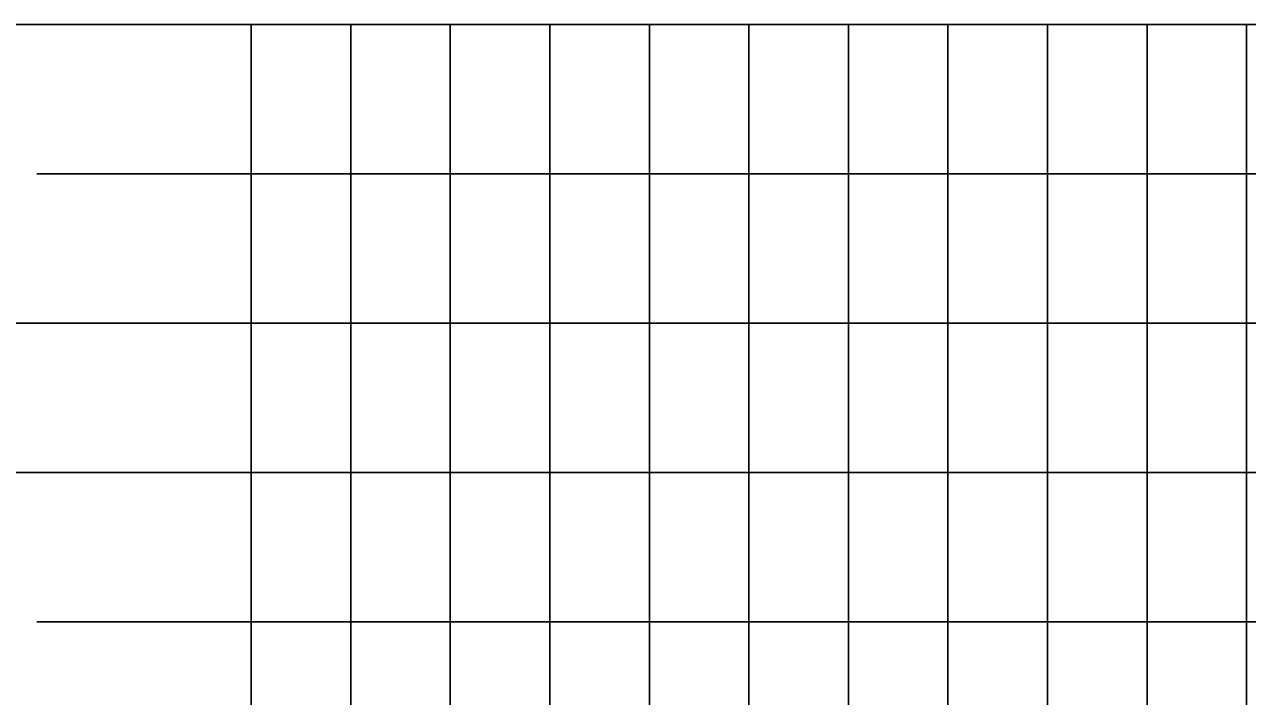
# Model space of a CAD drawing. Extents: x -28 to 822, y 61 to 665.
# Drawn here: x 337.9 to 460.7, y 314.2 to 381.7 of the extents above; entities that cross this region are included whole.
import ezdxf

# ---------------------------------------------------------------- set-up
doc = ezdxf.new("R2010")
doc.units = 0

msp = doc.modelspace()

# ---------------------------------------------------------------- linework, layer by layer
for p, q in [((5.07, 381.74), (540.62, 381.74)), ((360.62, 381.74), (360.62, 111.74)), ((370.62, 381.74), (370.62, 111.74)), ((380.62, 381.74), (380.62, 111.74)), ((390.62, 381.74), (390.62, 111.74)), ((400.62, 381.74), (400.62, 111.74)), ((410.62, 381.74), (410.62, 111.74)), ((410.62, 381.74), (410.62, 111.74)), ((420.62, 381.74), (420.62, 111.74)), ((430.62, 381.74), (430.62, 111.74)), ((440.62, 381.74), (440.62, 111.74)), ((450.62, 381.74), (450.62, 111.74)), ((460.62, 381.74), (460.62, 111.74)), ((460.62, 381.74), (460.62, 111.74)), ((339.09, 366.74), (540.62, 366.74)), ((5.07, 351.74), (540.62, 351.74)), ((5.07, 336.74), (540.62, 336.74)), ((339.09, 321.74), (540.62, 321.74))]:
    msp.add_line(p, q)

doc.saveas('drawing.dxf')
